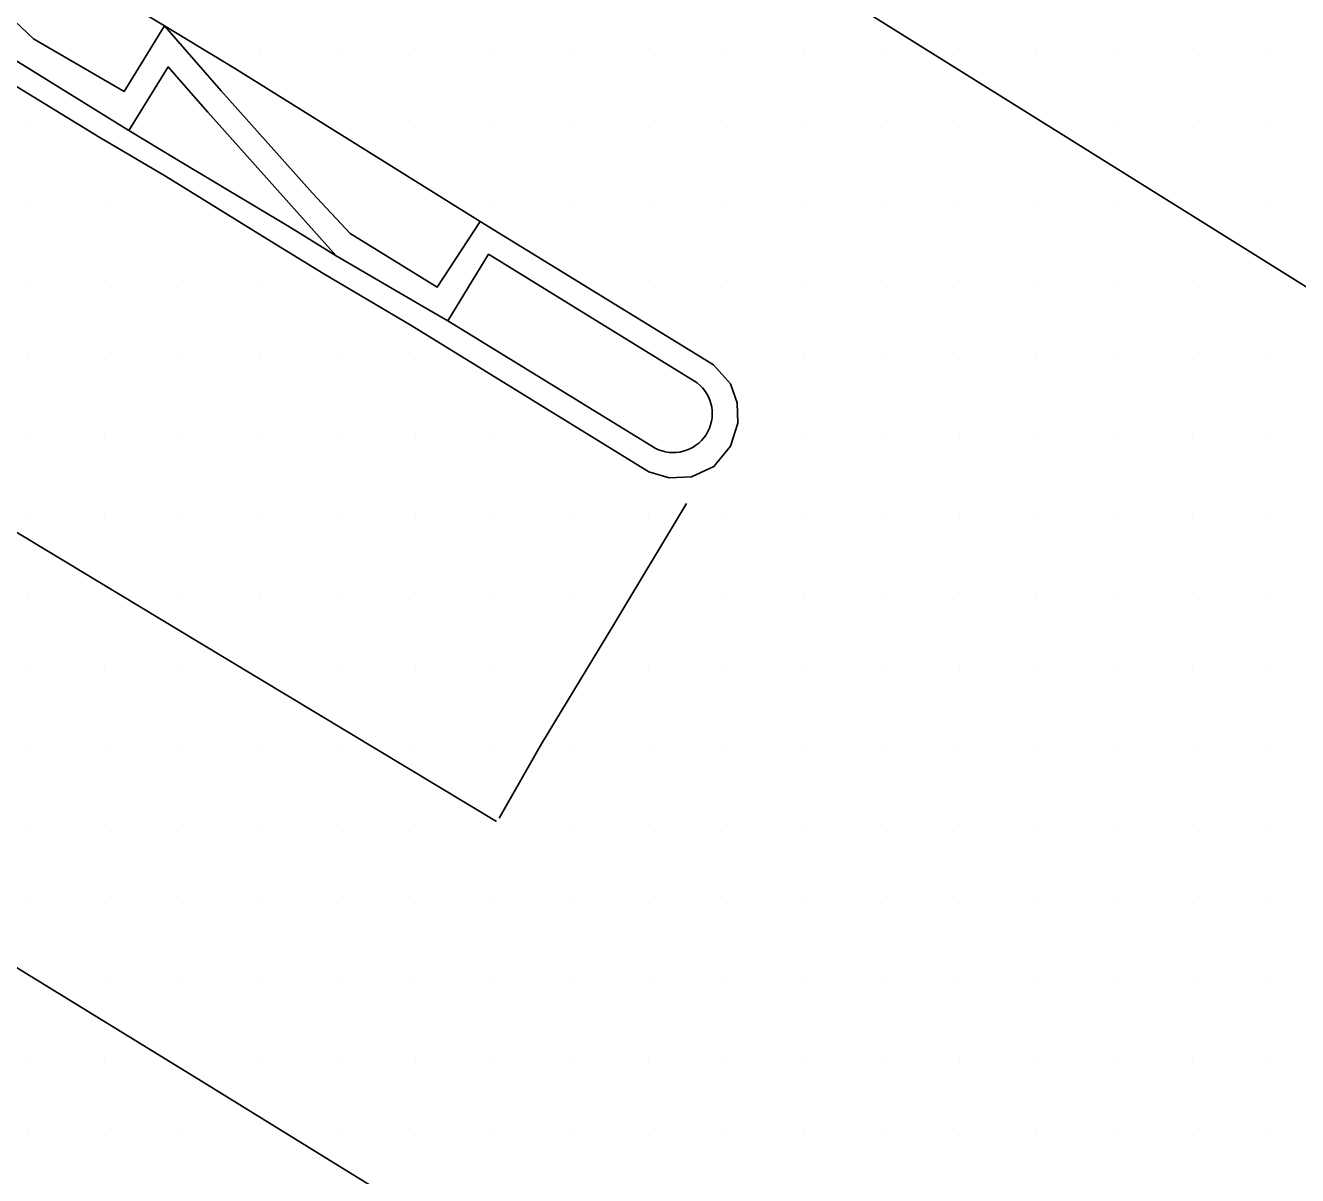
# Model space of a CAD drawing. Extents: x 1762120 to 1766775, y 709485 to 712965.
# Drawn here: x 1766578.69 to 1766619.64, y 709807.46 to 709844.5 of the extents above; entities that cross this region are included whole.
import ezdxf

# ---------------------------------------------------------------- set-up
doc = ezdxf.new("R2010")
doc.units = 0
for name, color, linetype in [('Exist DTM Drainline', 7, 'Continuous'), ('Exist DTM Scan Elevation Point', 7, 'Continuous'), ('Exist Roads Concrete Median Barrier', 7, 'Continuous'), ('Exist Roads EOP', 7, 'Continuous'), ('Exist Roads EOT', 7, 'Continuous')]:
    doc.layers.add(name, color=color, linetype=linetype)

msp = doc.modelspace()

# ---------------------------------------------------------------- linework, layer by layer
at = {"layer": 'Exist DTM Drainline'}
msp.add_lwpolyline([(1766570.114, 709852.347), (1766575.098, 709847.725), (1766578.947, 709844.078), (1766581.868, 709842.376), (1766583.168, 709844.491), (1766584.992, 709842.395), (1766587.933, 709839.104), (1766589.149, 709837.804), (1766591.942, 709836.073), (1766593.326, 709838.19)], dxfattribs=at)
at = {"layer": 'Exist DTM Scan Elevation Point'}
for p, q in [((1766586.25, 709843.75), (1766586.25, 709843.75)), ((1766588.75, 709843.75), (1766588.75, 709843.75)), ((1766591.25, 709843.75), (1766591.25, 709843.75)), ((1766593.75, 709843.75), (1766593.75, 709843.75)), ((1766596.25, 709843.75), (1766596.25, 709843.75)), ((1766598.75, 709843.75), (1766598.75, 709843.75)), ((1766601.25, 709843.75), (1766601.25, 709843.75)), ((1766603.75, 709843.75), (1766603.75, 709843.75)), ((1766606.25, 709843.75), (1766606.25, 709843.75)), ((1766608.75, 709843.75), (1766608.75, 709843.75)), ((1766611.25, 709843.75), (1766611.25, 709843.75)), ((1766613.75, 709843.75), (1766613.75, 709843.75)), ((1766616.25, 709843.75), (1766616.25, 709843.75)), ((1766618.75, 709843.75), (1766618.75, 709843.75)), ((1766578.75, 709841.25), (1766578.75, 709841.25)), ((1766591.25, 709841.25), (1766591.25, 709841.25)), ((1766593.75, 709841.25), (1766593.75, 709841.25)), ((1766596.25, 709841.25), (1766596.25, 709841.25)), ((1766598.75, 709841.25), (1766598.75, 709841.25)), ((1766601.25, 709841.25), (1766601.25, 709841.25)), ((1766603.75, 709841.25), (1766603.75, 709841.25)), ((1766606.25, 709841.25), (1766606.25, 709841.25)), ((1766608.75, 709841.25), (1766608.75, 709841.25)), ((1766613.75, 709841.25), (1766613.75, 709841.25)), ((1766616.25, 709841.25), (1766616.25, 709841.25)), ((1766618.75, 709841.25), (1766618.75, 709841.25)), ((1766578.75, 709838.75), (1766578.75, 709838.75)), ((1766581.25, 709838.75), (1766581.25, 709838.75)), ((1766593.75, 709838.75), (1766593.75, 709838.75)), ((1766596.25, 709838.75), (1766596.25, 709838.75)), ((1766598.75, 709838.75), (1766598.75, 709838.75)), ((1766601.25, 709838.75), (1766601.25, 709838.75)), ((1766603.75, 709838.75), (1766603.75, 709838.75)), ((1766606.25, 709838.75), (1766606.25, 709838.75)), ((1766608.75, 709838.75), (1766608.75, 709838.75)), ((1766611.25, 709838.75), (1766611.25, 709838.75)), ((1766613.75, 709838.75), (1766613.75, 709838.75)), ((1766618.75, 709838.75), (1766618.75, 709838.75)), ((1766578.75, 709836.25), (1766578.75, 709836.25)), ((1766581.25, 709836.25), (1766581.25, 709836.25)), ((1766583.75, 709836.25), (1766583.75, 709836.25)), ((1766586.25, 709836.25), (1766586.25, 709836.25)), ((1766598.75, 709836.25), (1766598.75, 709836.25)), ((1766601.25, 709836.25), (1766601.25, 709836.25)), ((1766603.75, 709836.25), (1766603.75, 709836.25)), ((1766606.25, 709836.25), (1766606.25, 709836.25)), ((1766608.75, 709836.25), (1766608.75, 709836.25)), ((1766611.25, 709836.25), (1766611.25, 709836.25)), ((1766613.75, 709836.25), (1766613.75, 709836.25)), ((1766616.25, 709836.25), (1766616.25, 709836.25)), ((1766578.75, 709833.75), (1766578.75, 709833.75)), ((1766581.25, 709833.75), (1766581.25, 709833.75)), ((1766583.75, 709833.75), (1766583.75, 709833.75)), ((1766586.25, 709833.75), (1766586.25, 709833.75)), ((1766588.75, 709833.75), (1766588.75, 709833.75)), ((1766591.25, 709833.75), (1766591.25, 709833.75)), ((1766603.75, 709833.75), (1766603.75, 709833.75)), ((1766606.25, 709833.75), (1766606.25, 709833.75)), ((1766608.75, 709833.75), (1766608.75, 709833.75)), ((1766611.25, 709833.75), (1766611.25, 709833.75)), ((1766613.75, 709833.75), (1766613.75, 709833.75)), ((1766616.25, 709833.75), (1766616.25, 709833.75)), ((1766618.75, 709833.75), (1766618.75, 709833.75)), ((1766578.75, 709831.25), (1766578.75, 709831.25)), ((1766581.25, 709831.25), (1766581.25, 709831.25)), ((1766583.75, 709831.25), (1766583.75, 709831.25)), ((1766586.25, 709831.25), (1766586.25, 709831.25)), ((1766588.75, 709831.25), (1766588.75, 709831.25)), ((1766591.25, 709831.25), (1766591.25, 709831.25)), ((1766593.75, 709831.25), (1766593.75, 709831.25)), ((1766603.75, 709831.25), (1766603.75, 709831.25)), ((1766606.25, 709831.25), (1766606.25, 709831.25)), ((1766608.75, 709831.25), (1766608.75, 709831.25)), ((1766611.25, 709831.25), (1766611.25, 709831.25)), ((1766613.75, 709831.25), (1766613.75, 709831.25)), ((1766616.25, 709831.25), (1766616.25, 709831.25)), ((1766618.75, 709831.25), (1766618.75, 709831.25)), ((1766578.75, 709828.75), (1766578.75, 709828.75)), ((1766581.25, 709828.75), (1766581.25, 709828.75)), ((1766583.75, 709828.75), (1766583.75, 709828.75)), ((1766586.25, 709828.75), (1766586.25, 709828.75)), ((1766588.75, 709828.75), (1766588.75, 709828.75)), ((1766591.25, 709828.75), (1766591.25, 709828.75)), ((1766593.75, 709828.75), (1766593.75, 709828.75)), ((1766596.25, 709828.75), (1766596.25, 709828.75)), ((1766598.75, 709828.75), (1766598.75, 709828.75)), ((1766601.25, 709828.75), (1766601.25, 709828.75)), ((1766603.75, 709828.75), (1766603.75, 709828.75)), ((1766606.25, 709828.75), (1766606.25, 709828.75)), ((1766608.75, 709828.75), (1766608.75, 709828.75)), ((1766611.25, 709828.75), (1766611.25, 709828.75)), ((1766613.75, 709828.75), (1766613.75, 709828.75)), ((1766616.25, 709828.75), (1766616.25, 709828.75)), ((1766618.75, 709828.75), (1766618.75, 709828.75)), ((1766578.75, 709826.25), (1766578.75, 709826.25)), ((1766583.75, 709826.25), (1766583.75, 709826.25)), ((1766586.25, 709826.25), (1766586.25, 709826.25)), ((1766588.75, 709826.25), (1766588.75, 709826.25)), ((1766591.25, 709826.25), (1766591.25, 709826.25)), ((1766593.75, 709826.25), (1766593.75, 709826.25)), ((1766596.25, 709826.25), (1766596.25, 709826.25)), ((1766601.25, 709826.25), (1766601.25, 709826.25)), ((1766603.75, 709826.25), (1766603.75, 709826.25)), ((1766606.25, 709826.25), (1766606.25, 709826.25)), ((1766608.75, 709826.25), (1766608.75, 709826.25)), ((1766611.25, 709826.25), (1766611.25, 709826.25)), ((1766613.75, 709826.25), (1766613.75, 709826.25)), ((1766616.25, 709826.25), (1766616.25, 709826.25)), ((1766618.75, 709826.25), (1766618.75, 709826.25)), ((1766578.75, 709823.75), (1766578.75, 709823.75)), ((1766581.25, 709823.75), (1766581.25, 709823.75)), ((1766583.75, 709823.75), (1766583.75, 709823.75)), ((1766588.75, 709823.75), (1766588.75, 709823.75)), ((1766591.25, 709823.75), (1766591.25, 709823.75)), ((1766593.75, 709823.75), (1766593.75, 709823.75)), ((1766598.75, 709823.75), (1766598.75, 709823.75)), ((1766601.25, 709823.75), (1766601.25, 709823.75)), ((1766603.75, 709823.75), (1766603.75, 709823.75)), ((1766606.25, 709823.75), (1766606.25, 709823.75)), ((1766608.75, 709823.75), (1766608.75, 709823.75)), ((1766611.25, 709823.75), (1766611.25, 709823.75)), ((1766613.75, 709823.75), (1766613.75, 709823.75)), ((1766616.25, 709823.75), (1766616.25, 709823.75)), ((1766618.75, 709823.75), (1766618.75, 709823.75)), ((1766578.75, 709821.25), (1766578.75, 709821.25)), ((1766581.25, 709821.25), (1766581.25, 709821.25)), ((1766583.75, 709821.25), (1766583.75, 709821.25)), ((1766586.25, 709821.25), (1766586.25, 709821.25)), ((1766588.75, 709821.25), (1766588.75, 709821.25)), ((1766591.25, 709821.25), (1766591.25, 709821.25)), ((1766593.75, 709821.25), (1766593.75, 709821.25)), ((1766596.25, 709821.25), (1766596.25, 709821.25)), ((1766598.75, 709821.25), (1766598.75, 709821.25)), ((1766601.25, 709821.25), (1766601.25, 709821.25)), ((1766603.75, 709821.25), (1766603.75, 709821.25)), ((1766606.25, 709821.25), (1766606.25, 709821.25)), ((1766608.75, 709821.25), (1766608.75, 709821.25)), ((1766611.25, 709821.25), (1766611.25, 709821.25)), ((1766613.75, 709821.25), (1766613.75, 709821.25)), ((1766616.25, 709821.25), (1766616.25, 709821.25)), ((1766618.75, 709821.25), (1766618.75, 709821.25)), ((1766578.75, 709818.75), (1766578.75, 709818.75)), ((1766581.25, 709818.75), (1766581.25, 709818.75)), ((1766583.75, 709818.75), (1766583.75, 709818.75)), ((1766586.25, 709818.75), (1766586.25, 709818.75)), ((1766588.75, 709818.75), (1766588.75, 709818.75)), ((1766591.25, 709818.75), (1766591.25, 709818.75)), ((1766596.25, 709818.75), (1766596.25, 709818.75)), ((1766598.75, 709818.75), (1766598.75, 709818.75)), ((1766601.25, 709818.75), (1766601.25, 709818.75)), ((1766603.75, 709818.75), (1766603.75, 709818.75)), ((1766606.25, 709818.75), (1766606.25, 709818.75)), ((1766608.75, 709818.75), (1766608.75, 709818.75)), ((1766611.25, 709818.75), (1766611.25, 709818.75)), ((1766613.75, 709818.75), (1766613.75, 709818.75)), ((1766616.25, 709818.75), (1766616.25, 709818.75)), ((1766618.75, 709818.75), (1766618.75, 709818.75)), ((1766578.75, 709816.25), (1766578.75, 709816.25)), ((1766581.25, 709816.25), (1766581.25, 709816.25)), ((1766583.75, 709816.25), (1766583.75, 709816.25)), ((1766586.25, 709816.25), (1766586.25, 709816.25)), ((1766588.75, 709816.25), (1766588.75, 709816.25)), ((1766591.25, 709816.25), (1766591.25, 709816.25)), ((1766593.75, 709816.25), (1766593.75, 709816.25)), ((1766596.25, 709816.25), (1766596.25, 709816.25)), ((1766598.75, 709816.25), (1766598.75, 709816.25)), ((1766601.25, 709816.25), (1766601.25, 709816.25)), ((1766603.75, 709816.25), (1766603.75, 709816.25)), ((1766606.25, 709816.25), (1766606.25, 709816.25)), ((1766608.75, 709816.25), (1766608.75, 709816.25)), ((1766611.25, 709816.25), (1766611.25, 709816.25)), ((1766613.75, 709816.25), (1766613.75, 709816.25)), ((1766616.25, 709816.25), (1766616.25, 709816.25)), ((1766618.75, 709816.25), (1766618.75, 709816.25)), ((1766581.25, 709813.75), (1766581.25, 709813.75)), ((1766583.75, 709813.75), (1766583.75, 709813.75)), ((1766586.25, 709813.75), (1766586.25, 709813.75)), ((1766588.75, 709813.75), (1766588.75, 709813.75)), ((1766591.25, 709813.75), (1766591.25, 709813.75)), ((1766593.75, 709813.75), (1766593.75, 709813.75)), ((1766596.25, 709813.75), (1766596.25, 709813.75)), ((1766598.75, 709813.75), (1766598.75, 709813.75)), ((1766601.25, 709813.75), (1766601.25, 709813.75)), ((1766603.75, 709813.75), (1766603.75, 709813.75)), ((1766606.25, 709813.75), (1766606.25, 709813.75)), ((1766608.75, 709813.75), (1766608.75, 709813.75)), ((1766611.25, 709813.75), (1766611.25, 709813.75)), ((1766613.75, 709813.75), (1766613.75, 709813.75)), ((1766616.25, 709813.75), (1766616.25, 709813.75)), ((1766618.75, 709813.75), (1766618.75, 709813.75)), ((1766578.75, 709811.25), (1766578.75, 709811.25)), ((1766581.25, 709811.25), (1766581.25, 709811.25)), ((1766586.25, 709811.25), (1766586.25, 709811.25)), ((1766588.75, 709811.25), (1766588.75, 709811.25)), ((1766591.25, 709811.25), (1766591.25, 709811.25)), ((1766593.75, 709811.25), (1766593.75, 709811.25)), ((1766596.25, 709811.25), (1766596.25, 709811.25)), ((1766598.75, 709811.25), (1766598.75, 709811.25)), ((1766601.25, 709811.25), (1766601.25, 709811.25)), ((1766603.75, 709811.25), (1766603.75, 709811.25)), ((1766606.25, 709811.25), (1766606.25, 709811.25)), ((1766608.75, 709811.25), (1766608.75, 709811.25)), ((1766611.25, 709811.25), (1766611.25, 709811.25)), ((1766613.75, 709811.25), (1766613.75, 709811.25)), ((1766616.25, 709811.25), (1766616.25, 709811.25)), ((1766618.75, 709811.25), (1766618.75, 709811.25)), ((1766578.75, 709808.75), (1766578.75, 709808.75)), ((1766581.25, 709808.75), (1766581.25, 709808.75)), ((1766583.75, 709808.75), (1766583.75, 709808.75)), ((1766588.75, 709808.75), (1766588.75, 709808.75)), ((1766591.25, 709808.75), (1766591.25, 709808.75)), ((1766593.75, 709808.75), (1766593.75, 709808.75)), ((1766596.25, 709808.75), (1766596.25, 709808.75)), ((1766598.75, 709808.75), (1766598.75, 709808.75)), ((1766601.25, 709808.75), (1766601.25, 709808.75)), ((1766603.75, 709808.75), (1766603.75, 709808.75)), ((1766606.25, 709808.75), (1766606.25, 709808.75)), ((1766608.75, 709808.75), (1766608.75, 709808.75)), ((1766611.25, 709808.75), (1766611.25, 709808.75)), ((1766613.75, 709808.75), (1766613.75, 709808.75)), ((1766616.25, 709808.75), (1766616.25, 709808.75)), ((1766618.75, 709808.75), (1766618.75, 709808.75))]:
    msp.add_line(p, q, dxfattribs=at)
at = {"layer": 'Exist Roads Concrete Median Barrier'}
for points in [[(1766381.795, 709942.975), (1766395.949, 709935.02), (1766409.06, 709927.565), (1766422.115, 709920.177), (1766435.157, 709912.766), (1766448.504, 709905.225), (1766464.647, 709896.148), (1766478.426, 709890.222), (1766492.205, 709884.296), (1766506.044, 709878.37), (1766519.832, 709872.467), (1766533.419, 709866.618), (1766547.206, 709860.698), (1766557.236, 709856.366), (1766568.491, 709849.544), (1766574.111, 709846.014), (1766578.464, 709843.321), (1766582.023, 709841.125), (1766583.562, 709840.19), (1766587.219, 709837.995), (1766588.692, 709837.088), (1766591.53, 709835.428)], [(1766582.023, 709841.125), (1766583.288, 709843.167), (1766583.714, 709842.678), (1766584.56, 709841.716), (1766588.692, 709837.088)], [(1766592.288, 709834.992), (1766593.602, 709837.136), (1766600.317, 709832.992)], [(1766591.53, 709835.428), (1766592.288, 709834.992), (1766598.965, 709830.891)]]:
    msp.add_lwpolyline(points, dxfattribs=at)
msp.add_arc((1766599.545, 709832.003), 1.255, 242.4464, 52.0422, dxfattribs=at)
at = {"layer": 'Exist Roads EOP'}
for points in [[(1766570.114, 709852.347), (1766575.819, 709848.965), (1766580.336, 709846.202), (1766583.168, 709844.491), (1766585.458, 709843.107), (1766593.326, 709838.19)], [(1766578.071, 709842.74), (1766581.082, 709840.895), (1766583.196, 709839.649), (1766586.825, 709837.41), (1766588.301, 709836.507), (1766591.128, 709834.833), (1766598.763, 709830.127), (1766599.412, 709829.933), (1766600.134, 709829.969), (1766600.855, 709830.298), (1766601.39, 709830.959), (1766601.627, 709831.699), (1766601.607, 709832.347), (1766601.387, 709832.965), (1766600.837, 709833.572)], [(1766593.326, 709838.19), (1766600.837, 709833.572)]]:
    msp.add_lwpolyline(points, dxfattribs=at)
at = {"layer": 'Exist Roads EOT'}
for points in [[(1766396.518, 709966.209), (1766416.144, 709955.196), (1766452.572, 709934.44), (1766478.95, 709919.484), (1766499.829, 709907.597), (1766533.927, 709887.955), (1766568.813, 709867.351), (1766602.923, 709846.715), (1766636.716, 709825.597), (1766662.298, 709809.091)], [(1766475.614, 709888.676), (1766477.24, 709887.677), (1766490.304, 709880.034), (1766503.384, 709872.5), (1766515.878, 709865.271), (1766528.945, 709857.488), (1766541.977, 709849.88), (1766559.003, 709839.827), (1766572.529, 709831.724), (1766584.254, 709824.65), (1766593.86, 709818.863)], [(1766593.939, 709818.978), (1766595.308, 709821.364), (1766597.601, 709825.154), (1766599.971, 709829.112)], [(1766634.501, 709778.975), (1766624.086, 709785.534), (1766609.311, 709794.933), (1766596.211, 709803.183), (1766584.272, 709810.555), (1766571.491, 709818.411), (1766560.376, 709825.038)]]:
    msp.add_lwpolyline(points, dxfattribs=at)

doc.saveas('drawing.dxf')
